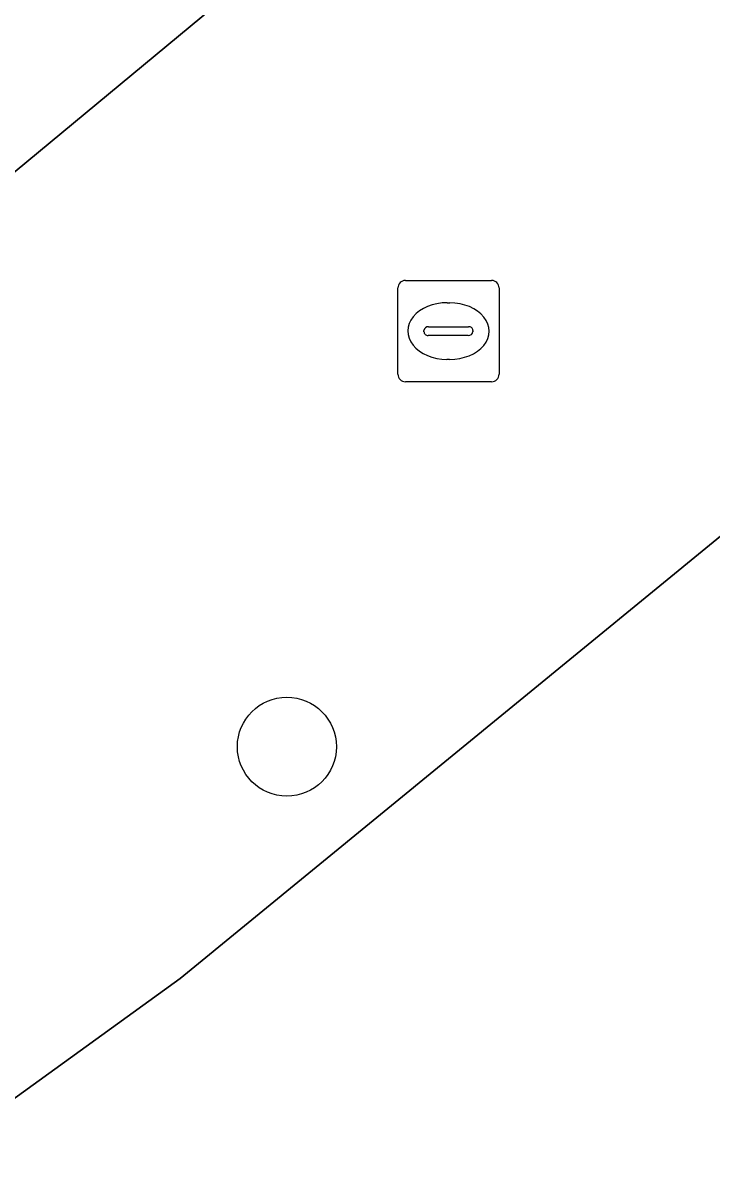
# Model space of a CAD drawing. Extents: x 161087 to 161926, y 382572 to 383873.
# Drawn here: x 161329.83 to 161336.63, y 383076.44 to 383087.81 of the extents above; entities that cross this region are included whole.
import ezdxf

# ---------------------------------------------------------------- set-up
doc = ezdxf.new("R2010")
doc.units = 0
for name, color, linetype in [('IMGEO_Boom', 7, 'Continuous'), ('IMGEO_Kolk', 7, 'Continuous'), ('IMGEO_Rijbaan_lokaal_open', 7, 'Continuous'), ('IMGEO_Voetgangersgebied_open', 7, 'Continuous')]:
    doc.layers.add(name, color=color, linetype=linetype)

msp = doc.modelspace()

# ---------------------------------------------------------------- linework, layer by layer
at = {"layer": 'IMGEO_Boom'}
msp.add_circle((161332.433, 383080.665), 0.489, dxfattribs=at)
at = {"layer": 'IMGEO_Kolk'}
for p, q in [((161333.604, 383085.269), (161334.456, 383085.269)), ((161333.529, 383084.343), (161333.529, 383085.195)), ((161334.53, 383085.195), (161334.53, 383084.343)), ((161334.017, 383085.049), (161334.042, 383085.049)), ((161333.788, 383084.763), (161333.788, 383084.775)), ((161333.831, 383084.812), (161334.229, 383084.812)), ((161334.272, 383084.775), (161334.272, 383084.763)), ((161334.226, 383084.726), (161333.828, 383084.726)), ((161334.04, 383084.489), (161334.015, 383084.489)), ((161334.456, 383084.269), (161333.604, 383084.269))]:
    msp.add_line(p, q, dxfattribs=at)
for points in [[(161333.604, 383085.269), (161334.456, 383085.269)], [(161333.529, 383084.343), (161333.529, 383085.195)], [(161334.53, 383085.195), (161334.53, 383084.343)], [(161334.456, 383084.269), (161333.604, 383084.269)]]:
    msp.add_lwpolyline(points, dxfattribs=at)
for centre, radius, start, end in [((161333.606, 383085.193), 0.0765, 91.552, 178.448), ((161333.606, 383085.193), 0.0765, 91.552, 178.448), ((161334.454, 383085.193), 0.0765, 1.552, 88.448), ((161334.454, 383085.193), 0.0765, 1.552, 88.448), ((161333.828, 383084.772), 0.0403, 85.8775, 175.7526), ((161334.233, 383084.774), 0.0386, 1.7309, 96.639), ((161333.825, 383084.762), 0.0366, 178.938, 274.7102), ((161334.229, 383084.769), 0.043, 264.8664, 352.4533), ((161333.606, 383084.345), 0.0765, 181.552, 268.448), ((161333.606, 383084.345), 0.0765, 181.552, 268.448), ((161334.454, 383084.345), 0.0765, 271.552, 358.448), ((161334.454, 383084.345), 0.0765, 271.552, 358.448)]:
    msp.add_arc(centre, radius, start, end, dxfattribs=at)
for centre, major_axis, ratio, start_param, end_param in [((161334.016, 383084.769), (-0.387, 0.002), 0.722429, 4.712389, 7.853982), ((161334.041, 383084.769), (-0.39, 0.002), 0.717154, 1.570796, 4.712389)]:
    msp.add_ellipse(centre, major_axis=major_axis, ratio=ratio, start_param=start_param, end_param=end_param, dxfattribs=at)
at = {"layer": 'IMGEO_Rijbaan_lokaal_open'}
msp.add_lwpolyline([(161362.829, 383095.814), (161364.77, 383097.35), (161362.866, 383099.876), (161359.598, 383104.154), (161357.76, 383102.637), (161353.934, 383096.833), (161331.379, 383078.376), (161324.754, 383073.591), (161319.89, 383069.645), (161317.769, 383067.924), (161324.746, 383059.32), (161325.561, 383058.315)], dxfattribs=at)
at = {"layer": 'IMGEO_Voetgangersgebied_open'}
for points in [[(161353.934, 383096.833), (161357.76, 383102.637), (161355.325, 383105.517), (161357.325, 383107.176), (161353.567, 383112.777), (161350.565, 383110.309), (161346.896, 383114.722), (161346.807, 383114.65), (161342.789, 383111.42), (161342.668, 383111.323), (161349.672, 383102.844), (161315.817, 383074.812), (161319.89, 383069.645), (161324.754, 383073.591), (161331.379, 383078.376)], [(161349.672, 383102.844), (161342.668, 383111.323), (161342.3, 383111.027), (161348.002, 383104.048), (161342.197, 383099.261), (161336.573, 383094.624), (161325.68, 383085.643), (161314.528, 383076.448), (161313.477, 383075.634), (161314.803, 383073.972), (161315.817, 383074.812)]]:
    msp.add_lwpolyline(points, close=True, dxfattribs=at)

doc.saveas('drawing.dxf')
